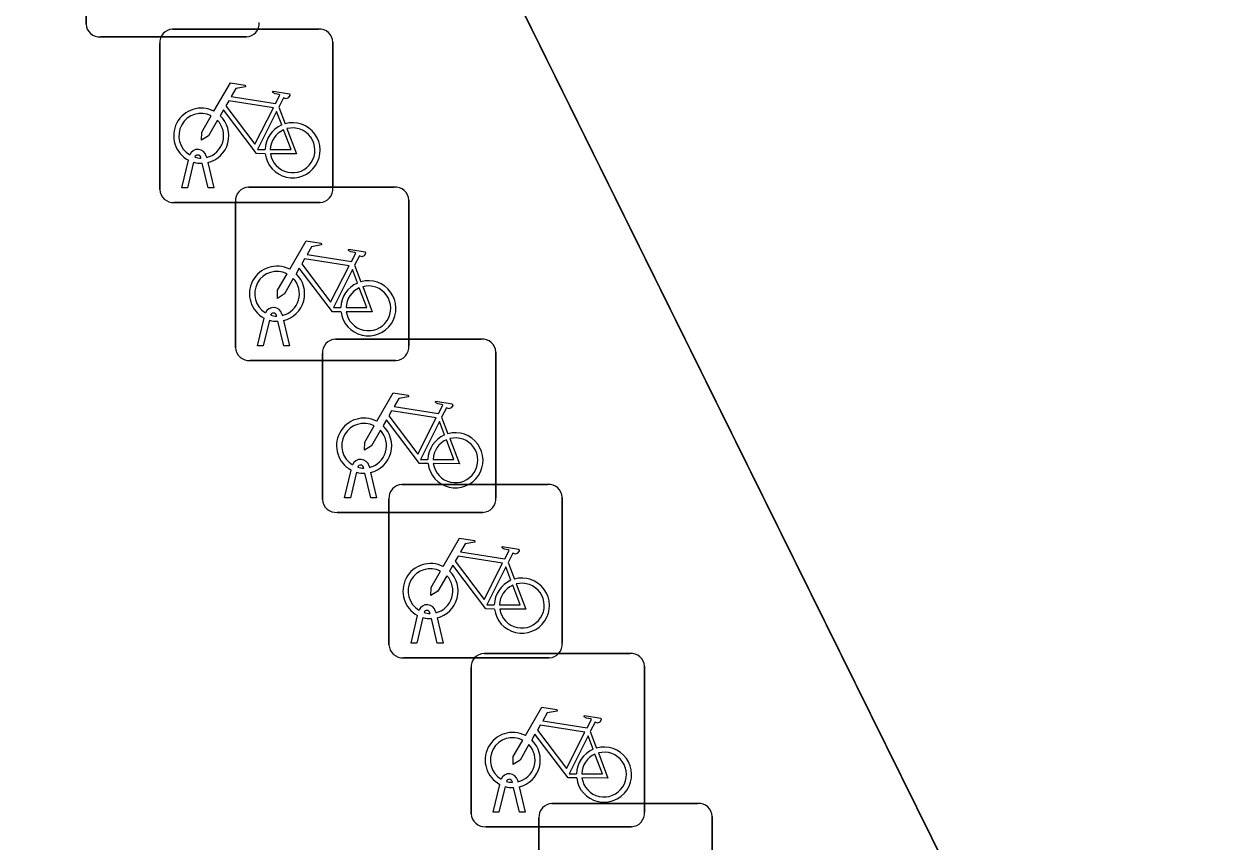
# Model space of a CAD drawing. Extents: x 162172 to 163187, y 382874 to 383685.
# Drawn here: x 163026.8 to 163033.72, y 383572.73 to 383577.44 of the extents above; entities that cross this region are included whole.
import ezdxf

# ---------------------------------------------------------------- set-up
doc = ezdxf.new("R2010")
doc.units = 0
for name, color, linetype in [('IMGEO_Fietsenrek', 7, 'Continuous'), ('IMGEO_Pand', 7, 'Continuous'), ('IMGEO_Voetgangersgebied_open', 7, 'Continuous')]:
    doc.layers.add(name, color=color, linetype=linetype)

msp = doc.modelspace()

# ---------------------------------------------------------------- linework, layer by layer
at = {"layer": 'IMGEO_Fietsenrek'}
for p, q in [((163027.1535, 383577.4449), (163027.1535, 383578.2858)), ((163027.1535, 383578.2858), (163027.1535, 383577.4449)), ((163027.6529, 383577.4155), (163028.4938, 383577.4155)), ((163028.4938, 383577.4155), (163027.6529, 383577.4155)), ((163028.0781, 383577.3705), (163027.2372, 383577.3705)), ((163027.2372, 383577.3705), (163028.0781, 383577.3705)), ((163027.5785, 383576.4909), (163027.5785, 383577.3318)), ((163027.5785, 383577.3318), (163027.5785, 383576.4909)), ((163028.5775, 383577.3411), (163028.5775, 383576.5002)), ((163028.5775, 383576.5002), (163028.5775, 383577.3411)), ((163028.2652, 383576.9652), (163028.3015, 383576.87)), ((163027.8466, 383576.6834), (163027.8484, 383576.6755)), ((163027.7055, 383576.5003), (163027.7438, 383576.6603)), ((163027.7742, 383576.6481), (163027.7389, 383576.5003)), ((163027.8159, 383576.6719), (163027.8149, 383576.6762)), ((163027.857, 383576.5003), (163027.8231, 383576.642)), ((163027.8554, 383576.6463), (163027.8904, 383576.5003)), ((163027.7389, 383576.5003), (163027.7055, 383576.5003)), ((163027.8904, 383576.5003), (163027.857, 383576.5003)), ((163028.0899, 383576.5045), (163028.9308, 383576.5045)), ((163028.9308, 383576.5045), (163028.0899, 383576.5045)), ((163028.5031, 383576.4165), (163027.6622, 383576.4165)), ((163027.6622, 383576.4165), (163028.5031, 383576.4165)), ((163028.0155, 383575.5799), (163028.0155, 383576.4208)), ((163028.0155, 383576.4208), (163028.0155, 383575.5799)), ((163029.0145, 383576.4301), (163029.0145, 383575.5892)), ((163029.0145, 383575.5892), (163029.0145, 383576.4301)), ((163028.7022, 383576.0542), (163028.7385, 383575.959)), ((163028.1425, 383575.5893), (163028.1808, 383575.7493)), ((163028.2112, 383575.7371), (163028.1759, 383575.5893)), ((163028.2529, 383575.7609), (163028.2519, 383575.7652)), ((163028.294, 383575.5893), (163028.2601, 383575.731)), ((163028.2836, 383575.7724), (163028.2854, 383575.7645)), ((163028.2924, 383575.7353), (163028.3274, 383575.5893)), ((163028.1759, 383575.5893), (163028.1425, 383575.5893)), ((163028.3274, 383575.5893), (163028.294, 383575.5893)), ((163028.5919, 383575.6285), (163029.4328, 383575.6285)), ((163029.4328, 383575.6285), (163028.5919, 383575.6285)), ((163028.9401, 383575.5055), (163028.0992, 383575.5055)), ((163028.0992, 383575.5055), (163028.9401, 383575.5055)), ((163028.5175, 383574.7039), (163028.5175, 383575.5448)), ((163028.5175, 383575.5448), (163028.5175, 383574.7039)), ((163029.5165, 383575.5541), (163029.5165, 383574.7132)), ((163029.5165, 383574.7132), (163029.5165, 383575.5541)), ((163029.2042, 383575.1782), (163029.2405, 383575.083)), ((163028.7549, 383574.8849), (163028.7539, 383574.8892)), ((163028.7856, 383574.8964), (163028.7874, 383574.8885)), ((163028.6445, 383574.7133), (163028.6828, 383574.8733)), ((163028.7132, 383574.8611), (163028.6779, 383574.7133)), ((163028.796, 383574.7133), (163028.7621, 383574.855)), ((163028.7944, 383574.8593), (163028.8294, 383574.7133)), ((163028.9749, 383574.7905), (163029.8158, 383574.7905)), ((163029.8158, 383574.7905), (163028.9749, 383574.7905)), ((163028.6779, 383574.7133), (163028.6445, 383574.7133)), ((163028.8294, 383574.7133), (163028.796, 383574.7133)), ((163028.9005, 383573.8659), (163028.9005, 383574.7068)), ((163028.9005, 383574.7068), (163028.9005, 383573.8659)), ((163029.8995, 383574.7161), (163029.8995, 383573.8752)), ((163029.8995, 383573.8752), (163029.8995, 383574.7161)), ((163029.4421, 383574.6295), (163028.6012, 383574.6295)), ((163028.6012, 383574.6295), (163029.4421, 383574.6295)), ((163029.5872, 383574.3402), (163029.6235, 383574.245)), ((163029.1379, 383574.0469), (163029.1369, 383574.0512)), ((163029.1686, 383574.0584), (163029.1704, 383574.0505)), ((163029.0275, 383573.8753), (163029.0658, 383574.0353)), ((163029.0962, 383574.0231), (163029.0609, 383573.8753)), ((163029.179, 383573.8753), (163029.1451, 383574.017)), ((163029.1774, 383574.0213), (163029.2124, 383573.8753)), ((163029.0609, 383573.8753), (163029.0275, 383573.8753)), ((163029.2124, 383573.8753), (163029.179, 383573.8753)), ((163029.8251, 383573.7915), (163028.9842, 383573.7915)), ((163028.9842, 383573.7915), (163029.8251, 383573.7915)), ((163029.4489, 383573.8165), (163030.2898, 383573.8165)), ((163030.2898, 383573.8165), (163029.4489, 383573.8165)), ((163029.3745, 383572.8919), (163029.3745, 383573.7328)), ((163029.3745, 383573.7328), (163029.3745, 383572.8919)), ((163030.3735, 383573.7421), (163030.3735, 383572.9012)), ((163030.3735, 383572.9012), (163030.3735, 383573.7421)), ((163030.0612, 383573.3662), (163030.0975, 383573.271)), ((163029.6426, 383573.0844), (163029.6444, 383573.0765)), ((163029.5015, 383572.9013), (163029.5398, 383573.0613)), ((163029.5702, 383573.0491), (163029.5349, 383572.9013)), ((163029.6119, 383573.0729), (163029.6109, 383573.0772)), ((163029.653, 383572.9013), (163029.6191, 383573.043)), ((163029.6514, 383573.0473), (163029.6864, 383572.9013)), ((163029.8399, 383572.9515), (163030.6808, 383572.9515)), ((163030.6808, 383572.9515), (163029.8399, 383572.9515)), ((163029.5349, 383572.9013), (163029.5015, 383572.9013)), ((163029.6864, 383572.9013), (163029.653, 383572.9013)), ((163030.7645, 383572.8771), (163030.7645, 383572.0362)), ((163030.7645, 383572.0362), (163030.7645, 383572.8771)), ((163030.2991, 383572.8175), (163029.4582, 383572.8175)), ((163029.4582, 383572.8175), (163030.2991, 383572.8175)), ((163029.7655, 383572.0269), (163029.7655, 383572.8678)), ((163029.7655, 383572.8678), (163029.7655, 383572.0269))]:
    msp.add_line(p, q, dxfattribs=at)
for points in [[(163027.8911, 383576.9422), (163027.9858, 383577.1057), (163028.072, 383577.0919), (163028.0737, 383577.0832), (163028.0176, 383577.0723), (163027.9914, 383577.027), (163028.2466, 383576.9862)], [(163028.2466, 383576.9862), (163028.2716, 383577.035), (163028.2665, 383577.039), (163028.2433, 383577.0427), (163028.2306, 383577.0502), (163028.2296, 383577.0533), (163028.2318, 383577.0579), (163028.3266, 383577.0428), (163028.3289, 383577.0325), (163028.3195, 383577.0201), (163028.3071, 383577.0137), (163028.2926, 383577.0199), (163028.2652, 383576.9652)], [(163028.2337, 383576.961), (163027.9769, 383577.002), (163027.9602, 383576.9732), (163028.1272, 383576.7529), (163028.2337, 383576.961)], [(163027.9118, 383576.8897), (163027.8602, 383576.8005), (163027.8203, 383576.7745), (163027.8215, 383576.822), (163027.876, 383576.9162)], [(163028.1868, 383576.6975), (163028.1371, 383576.6976), (163027.9464, 383576.9493), (163027.9274, 383576.9165)], [(163028.2817, 383576.863), (163028.2524, 383576.9398), (163028.143, 383576.7217), (163028.1857, 383576.7216)], [(163028.2157, 383576.7215), (163028.3356, 383576.7213), (163028.2924, 383576.8349)], [(163028.3122, 383576.8418), (163028.3672, 383576.6972), (163028.2171, 383576.6975)], [(163028.3281, 383576.0312), (163028.4228, 383576.1947), (163028.509, 383576.1809), (163028.5107, 383576.1722), (163028.4546, 383576.1613), (163028.4284, 383576.116), (163028.6836, 383576.0752)], [(163028.6836, 383576.0752), (163028.7086, 383576.124), (163028.7035, 383576.128), (163028.6803, 383576.1317), (163028.6676, 383576.1392), (163028.6666, 383576.1423), (163028.6688, 383576.1469), (163028.7636, 383576.1318), (163028.7659, 383576.1215), (163028.7565, 383576.1091), (163028.7441, 383576.1027), (163028.7296, 383576.1089), (163028.7022, 383576.0542)], [(163028.6707, 383576.05), (163028.4139, 383576.091), (163028.3972, 383576.0622), (163028.5642, 383575.8419), (163028.6707, 383576.05)], [(163028.3488, 383575.9787), (163028.2972, 383575.8895), (163028.2573, 383575.8635), (163028.2585, 383575.911), (163028.313, 383576.0052)], [(163028.6238, 383575.7865), (163028.5741, 383575.7866), (163028.3834, 383576.0383), (163028.3644, 383576.0055)], [(163028.7187, 383575.952), (163028.6894, 383576.0288), (163028.58, 383575.8107), (163028.6227, 383575.8106)], [(163028.6527, 383575.8105), (163028.7726, 383575.8103), (163028.7294, 383575.9239)], [(163028.7492, 383575.9308), (163028.8042, 383575.7862), (163028.6541, 383575.7865)], [(163028.8301, 383575.1552), (163028.9248, 383575.3187), (163029.011, 383575.3049), (163029.0127, 383575.2962), (163028.9566, 383575.2853), (163028.9304, 383575.24), (163029.1856, 383575.1992)], [(163029.1856, 383575.1992), (163029.2106, 383575.248), (163029.2055, 383575.252), (163029.1823, 383575.2557), (163029.1696, 383575.2632), (163029.1686, 383575.2663), (163029.1708, 383575.2709), (163029.2656, 383575.2558), (163029.2679, 383575.2455), (163029.2585, 383575.2331), (163029.2461, 383575.2267), (163029.2316, 383575.2329), (163029.2042, 383575.1782)], [(163029.1258, 383574.9105), (163029.0761, 383574.9106), (163028.8854, 383575.1623), (163028.8664, 383575.1295)], [(163029.1727, 383575.174), (163028.9159, 383575.215), (163028.8992, 383575.1862), (163029.0662, 383574.9659), (163029.1727, 383575.174)], [(163028.8508, 383575.1027), (163028.7992, 383575.0135), (163028.7593, 383574.9875), (163028.7605, 383575.035), (163028.815, 383575.1292)], [(163029.2207, 383575.076), (163029.1914, 383575.1528), (163029.082, 383574.9347), (163029.1247, 383574.9346)], [(163029.1547, 383574.9345), (163029.2746, 383574.9343), (163029.2314, 383575.0479)], [(163029.2512, 383575.0548), (163029.3062, 383574.9102), (163029.1561, 383574.9105)], [(163029.2131, 383574.3172), (163029.3078, 383574.4807), (163029.394, 383574.4669), (163029.3957, 383574.4582), (163029.3396, 383574.4473), (163029.3134, 383574.402), (163029.5686, 383574.3612)], [(163029.5686, 383574.3612), (163029.5936, 383574.41), (163029.5885, 383574.414), (163029.5653, 383574.4177), (163029.5526, 383574.4252), (163029.5516, 383574.4283), (163029.5538, 383574.4329), (163029.6486, 383574.4178), (163029.6509, 383574.4075), (163029.6415, 383574.3951), (163029.6291, 383574.3887), (163029.6146, 383574.3949), (163029.5872, 383574.3402)], [(163029.5088, 383574.0725), (163029.4591, 383574.0726), (163029.2684, 383574.3243), (163029.2494, 383574.2915)], [(163029.5557, 383574.336), (163029.2989, 383574.377), (163029.2822, 383574.3482), (163029.4492, 383574.1279), (163029.5557, 383574.336)], [(163029.2338, 383574.2647), (163029.1822, 383574.1755), (163029.1423, 383574.1495), (163029.1435, 383574.197), (163029.198, 383574.2912)], [(163029.6037, 383574.238), (163029.5744, 383574.3148), (163029.465, 383574.0967), (163029.5077, 383574.0966)], [(163029.5377, 383574.0965), (163029.6576, 383574.0963), (163029.6144, 383574.2099)], [(163029.6342, 383574.2168), (163029.6892, 383574.0722), (163029.5391, 383574.0725)], [(163029.6871, 383573.3432), (163029.7818, 383573.5067), (163029.868, 383573.4929), (163029.8697, 383573.4842), (163029.8136, 383573.4733), (163029.7874, 383573.428), (163030.0426, 383573.3872)], [(163030.0426, 383573.3872), (163030.0676, 383573.436), (163030.0625, 383573.44), (163030.0393, 383573.4437), (163030.0266, 383573.4512), (163030.0256, 383573.4543), (163030.0278, 383573.4589), (163030.1226, 383573.4438), (163030.1249, 383573.4335), (163030.1155, 383573.4211), (163030.1031, 383573.4147), (163030.0886, 383573.4209), (163030.0612, 383573.3662)], [(163030.0297, 383573.362), (163029.7729, 383573.403), (163029.7562, 383573.3742), (163029.9232, 383573.1539), (163030.0297, 383573.362)], [(163029.7078, 383573.2907), (163029.6562, 383573.2015), (163029.6163, 383573.1755), (163029.6175, 383573.223), (163029.672, 383573.3172)], [(163029.9828, 383573.0985), (163029.9331, 383573.0986), (163029.7424, 383573.3503), (163029.7234, 383573.3175)], [(163030.0777, 383573.264), (163030.0484, 383573.3408), (163029.939, 383573.1227), (163029.9817, 383573.1226)], [(163030.0117, 383573.1225), (163030.1316, 383573.1223), (163030.0884, 383573.2359)], [(163030.1082, 383573.2428), (163030.1632, 383573.0982), (163030.0131, 383573.0985)]]:
    msp.add_lwpolyline(points, dxfattribs=at)
for centre, radius, start, end in [((163027.2314, 383577.4482), 0.0779, 182.4484, 274.28452), ((163027.2314, 383577.4482), 0.0779, 182.4484, 274.28452), ((163028.0748, 383577.4484), 0.0779, 272.4484, 4.28452), ((163028.0748, 383577.4484), 0.0779, 272.4484, 4.28452), ((163027.6562, 383577.3376), 0.0779, 92.4484, 184.28452), ((163027.6562, 383577.3376), 0.0779, 92.4484, 184.28452), ((163028.4996, 383577.3378), 0.0779, 2.4484, 94.28452), ((163028.4996, 383577.3378), 0.0779, 2.4484, 94.28452), ((163027.8181, 383576.8009), 0.159, 62.67661, 242.13685), ((163027.8181, 383576.8009), 0.129, 63.31916, 238.90302), ((163027.8181, 383576.8009), 0.129, 283.60429, 43.43025), ((163027.8181, 383576.8009), 0.159, 283.5766, 46.60424), ((163028.3447, 383576.7169), 0.159, 113.3408, 178.32165), ((163028.3447, 383576.7169), 0.159, 187.0065, 105.77075), ((163028.3447, 383576.7169), 0.129, 113.92302, 177.95563), ((163028.3447, 383576.7169), 0.129, 188.67146, 104.58832), ((163027.7979, 383576.6723), 0.0499, 12.8025, 158.69338), ((163027.7979, 383576.6723), 0.0174, 12.8025, 163.45023), ((163027.8181, 383576.8009), 0.159, 253.99666, 271.78671), ((163027.8181, 383576.8009), 0.129, 253.41502, 269.02044), ((163027.6564, 383576.4942), 0.0779, 182.4484, 274.28452), ((163027.6564, 383576.4942), 0.0779, 182.4484, 274.28452), ((163028.0932, 383576.4266), 0.0779, 92.4484, 184.28452), ((163028.0932, 383576.4266), 0.0779, 92.4484, 184.28452), ((163028.4998, 383576.4944), 0.0779, 272.4484, 4.28452), ((163028.4998, 383576.4944), 0.0779, 272.4484, 4.28452), ((163028.9366, 383576.4268), 0.0779, 2.4484, 94.28452), ((163028.9366, 383576.4268), 0.0779, 2.4484, 94.28452), ((163028.2551, 383575.8899), 0.159, 62.67661, 242.13685), ((163028.2551, 383575.8899), 0.129, 63.31916, 238.90302), ((163028.2551, 383575.8899), 0.159, 283.5766, 46.60424), ((163028.2551, 383575.8899), 0.129, 283.60429, 43.43025), ((163028.7817, 383575.8059), 0.159, 113.3408, 178.32165), ((163028.7817, 383575.8059), 0.159, 187.0065, 105.77075), ((163028.7817, 383575.8059), 0.129, 113.92302, 177.95563), ((163028.7817, 383575.8059), 0.129, 188.67146, 104.58832), ((163028.2349, 383575.7613), 0.0499, 12.8025, 158.69338), ((163028.2349, 383575.7613), 0.0174, 12.8025, 163.45023), ((163028.2551, 383575.8899), 0.159, 253.99666, 271.78671), ((163028.2551, 383575.8899), 0.129, 253.41502, 269.02044), ((163028.0934, 383575.5832), 0.0779, 182.4484, 274.28452), ((163028.0934, 383575.5832), 0.0779, 182.4484, 274.28452), ((163028.5952, 383575.5506), 0.0779, 92.4484, 184.28452), ((163028.5952, 383575.5506), 0.0779, 92.4484, 184.28452), ((163028.9368, 383575.5834), 0.0779, 272.4484, 4.28452), ((163028.9368, 383575.5834), 0.0779, 272.4484, 4.28452), ((163029.4386, 383575.5508), 0.0779, 2.4484, 94.28452), ((163029.4386, 383575.5508), 0.0779, 2.4484, 94.28452), ((163028.7571, 383575.0139), 0.159, 62.67661, 242.13685), ((163028.7571, 383575.0139), 0.129, 63.31916, 238.90302), ((163028.7571, 383575.0139), 0.129, 283.60429, 43.43025), ((163028.7571, 383575.0139), 0.159, 283.5766, 46.60424), ((163029.2837, 383574.9299), 0.159, 187.0065, 105.77075), ((163029.2837, 383574.9299), 0.159, 113.3408, 178.32165), ((163029.2837, 383574.9299), 0.129, 113.92302, 177.95563), ((163029.2837, 383574.9299), 0.129, 188.67146, 104.58832), ((163028.7369, 383574.8853), 0.0499, 12.8025, 158.69338), ((163028.7369, 383574.8853), 0.0174, 12.8025, 163.45023), ((163028.7571, 383575.0139), 0.129, 253.41502, 269.02044), ((163028.7571, 383575.0139), 0.159, 253.99666, 271.78671), ((163028.9782, 383574.7126), 0.0779, 92.4484, 184.28452), ((163028.9782, 383574.7126), 0.0779, 92.4484, 184.28452), ((163029.8216, 383574.7128), 0.0779, 2.4484, 94.28452), ((163029.8216, 383574.7128), 0.0779, 2.4484, 94.28452), ((163028.5954, 383574.7072), 0.0779, 182.4484, 274.28452), ((163028.5954, 383574.7072), 0.0779, 182.4484, 274.28452), ((163029.4388, 383574.7074), 0.0779, 272.4484, 4.28452), ((163029.4388, 383574.7074), 0.0779, 272.4484, 4.28452), ((163029.1401, 383574.1759), 0.159, 62.67661, 242.13685), ((163029.1401, 383574.1759), 0.129, 63.31916, 238.90302), ((163029.1401, 383574.1759), 0.129, 283.60429, 43.43025), ((163029.1401, 383574.1759), 0.159, 283.5766, 46.60424), ((163029.6667, 383574.0919), 0.159, 113.3408, 178.32165), ((163029.6667, 383574.0919), 0.159, 187.0065, 105.77075), ((163029.6667, 383574.0919), 0.129, 113.92302, 177.95563), ((163029.6667, 383574.0919), 0.129, 188.67146, 104.58832), ((163029.1199, 383574.0473), 0.0499, 12.8025, 158.69338), ((163029.1199, 383574.0473), 0.0174, 12.8025, 163.45023), ((163029.1401, 383574.1759), 0.129, 253.41502, 269.02044), ((163029.1401, 383574.1759), 0.159, 253.99666, 271.78671), ((163028.9784, 383573.8692), 0.0779, 182.4484, 274.28452), ((163028.9784, 383573.8692), 0.0779, 182.4484, 274.28452), ((163029.8218, 383573.8694), 0.0779, 272.4484, 4.28452), ((163029.8218, 383573.8694), 0.0779, 272.4484, 4.28452), ((163029.4522, 383573.7386), 0.0779, 92.4484, 184.28452), ((163029.4522, 383573.7386), 0.0779, 92.4484, 184.28452), ((163030.2956, 383573.7388), 0.0779, 2.4484, 94.28452), ((163030.2956, 383573.7388), 0.0779, 2.4484, 94.28452), ((163029.6141, 383573.2019), 0.159, 62.67661, 242.13685), ((163029.6141, 383573.2019), 0.129, 63.31916, 238.90302), ((163029.6141, 383573.2019), 0.129, 283.60429, 43.43025), ((163029.6141, 383573.2019), 0.159, 283.5766, 46.60424), ((163030.1407, 383573.1179), 0.159, 113.3408, 178.32165), ((163030.1407, 383573.1179), 0.159, 187.0065, 105.77075), ((163030.1407, 383573.1179), 0.129, 113.92302, 177.95563), ((163030.1407, 383573.1179), 0.129, 188.67146, 104.58832), ((163029.5939, 383573.0733), 0.0499, 12.8025, 158.69338), ((163029.5939, 383573.0733), 0.0174, 12.8025, 163.45023), ((163029.6141, 383573.2019), 0.129, 253.41502, 269.02044), ((163029.6141, 383573.2019), 0.159, 253.99666, 271.78671), ((163029.8432, 383572.8736), 0.0779, 92.4484, 184.28452), ((163029.8432, 383572.8736), 0.0779, 92.4484, 184.28452), ((163030.6866, 383572.8738), 0.0779, 2.4484, 94.28452), ((163030.6866, 383572.8738), 0.0779, 2.4484, 94.28452), ((163029.4524, 383572.8952), 0.0779, 182.4484, 274.28452), ((163029.4524, 383572.8952), 0.0779, 182.4484, 274.28452), ((163030.2958, 383572.8954), 0.0779, 272.4484, 4.28452), ((163030.2958, 383572.8954), 0.0779, 272.4484, 4.28452)]:
    msp.add_arc(centre, radius, start, end, dxfattribs=at)
at = {"layer": 'IMGEO_Pand'}
msp.add_lwpolyline([(163035.174, 383593.065), (163038.486, 383586.285), (163027.944, 383581.015), (163040.726, 383555.173), (163040.841, 383555.229), (163065.224, 383567.162), (163072.332, 383570.65), (163074.928, 383571.925), (163087.964, 383578.322), (163089.33, 383578.992), (163097.726, 383583.113), (163101.528, 383584.998), (163096.078, 383609.989)], dxfattribs=at)
at = {"layer": 'IMGEO_Voetgangersgebied_open'}
msp.add_lwpolyline([(163040.726, 383555.173), (163027.944, 383581.015), (163021.327, 383594.749)], dxfattribs=at)

doc.saveas('drawing.dxf')
